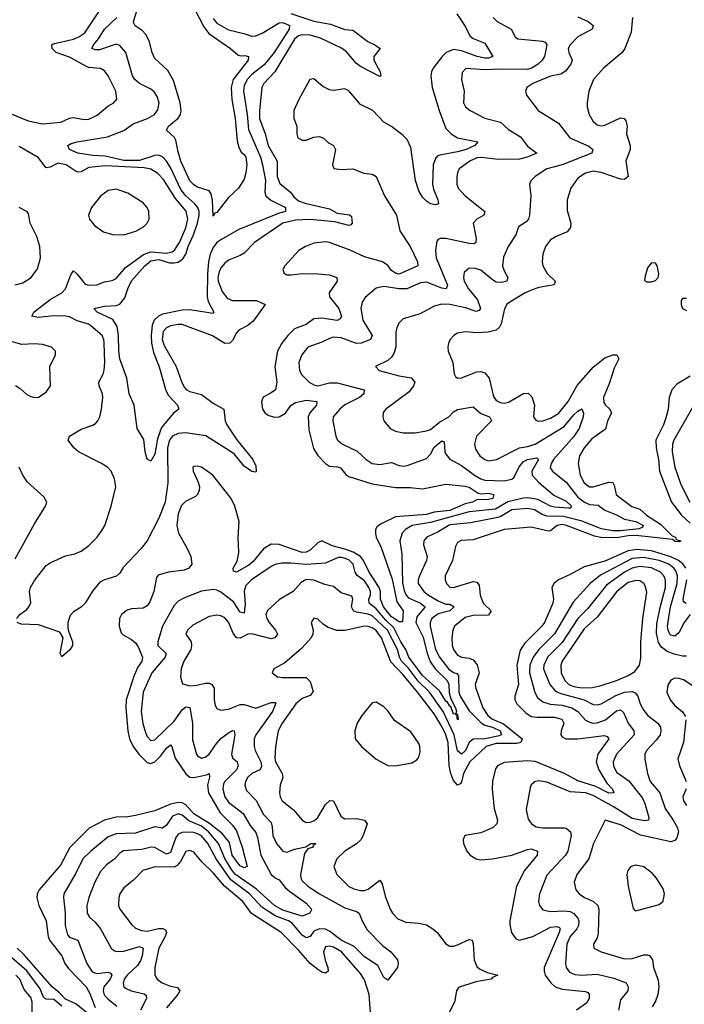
# Model space of a CAD drawing. Header units: inches. Extents: x 1552611 to 1694776, y 811966 to 917215.
# Tile 462 of 549: x 1642473 to 1645899, y 901680 to 906759. Entities that reach past the tile are written whole.
import ezdxf

# ---------------------------------------------------------------- set-up
doc = ezdxf.new("R2010")
doc.units = ezdxf.units.IN
doc.header["$MEASUREMENT"] = 0
doc.layers.add('B6940', color=7, linetype='Continuous')

msp = doc.modelspace()

# ---------------------------------------------------------------- linework, layer by layer
at = {"layer": 'B6940', "color": 5}
for points, elevation in [([(1642430, 906273.2), (1642517.4, 906237.4), (1642590, 906222.7), (1642685.1, 906230), (1642730, 906251.4), (1642750, 906254.8), (1642804.8, 906244.8), (1642830, 906246.5), (1642872.9, 906267.1), (1642927.6, 906312.4), (1642958.7, 906330), (1642973.7, 906350), (1642968.2, 906390), (1642929.4, 906469.4), (1642910, 906495.5), (1642890, 906507.3), (1642830, 906512.5), (1642817.5, 906517.5), (1642730, 906565.2), (1642660.4, 906590), (1642639.9, 906610), (1642639.3, 906630), (1642645.2, 906634.8), (1642750, 906658.7), (1642778.5, 906670), (1642809, 906691), (1642887.9, 906810)], 780), ([(1643870, 906790.4), (1643990, 906752.3), (1644076.1, 906736.1), (1644150, 906709.2), (1644190, 906705.2), (1644267.2, 906647.2), (1644304.4, 906630), (1644331.7, 906610), (1644299.2, 906570), (1644298.8, 906550), (1644330.5, 906490), (1644334.2, 906470), (1644330, 906466), (1644230, 906518.6), (1644210, 906533.5), (1644155.9, 906596), (1644131.7, 906611.7), (1644024.6, 906664.6), (1643970, 906680.3), (1643930, 906681.8), (1643910, 906676.4), (1643890, 906658.6), (1643789.1, 906490.9), (1643732.1, 906430), (1643720.8, 906410), (1643708.9, 906290), (1643709.2, 906249.2), (1643739.1, 906170), (1643754.5, 906110), (1643800.8, 906030), (1643800.4, 905950), (1643813.9, 905913.9), (1643869.1, 905869.1), (1643885.9, 905845.9), (1643910, 905825.4), (1643950, 905810.9), (1644070, 905783.3), (1644110, 905760.7), (1644172.9, 905752.9), (1644184.2, 905744.1), (1644187.8, 905710), (1644179.7, 905700.3), (1644170, 905697.1), (1644097.1, 905717.1), (1643971.2, 905728.8), (1643894.7, 905725.3), (1643830, 905710.2), (1643684, 905610), (1643630, 905555.4), (1643610, 905542.6), (1643550, 905518.1), (1643530, 905503), (1643510, 905479.4), (1643501.2, 905458.8), (1643495.1, 905430), (1643496.1, 905410), (1643517.6, 905357.6), (1643543.5, 905323.5), (1643570.1, 905310.1), (1643693.4, 905310), (1643738, 905290), (1643676.6, 905203.4), (1643650, 905182.2), (1643603, 905157), (1643590, 905143.1), (1643570, 905103.5), (1643556.5, 905090), (1643530, 905088.9), (1643467.5, 905127.5), (1643310, 905186.2), (1643290, 905187.1), (1643250, 905179.3), (1643230, 905169.9), (1643212.7, 905150), (1643208.2, 905110), (1643218.1, 905078.1), (1643279.7, 904970), (1643308.3, 904888.3), (1643322.6, 904862.6), (1643331, 904851), (1643350, 904840.4), (1643410, 904825.4), (1643470, 904781.5), (1643525.5, 904750), (1643532.5, 904690), (1643540.5, 904670), (1643592.5, 904592.4), (1643674.6, 904490), (1643690, 904458), (1643691.8, 904428.2), (1643690, 904425.2), (1643670, 904428.5), (1643630, 904456.8), (1643579.4, 904519.4), (1643433.3, 904613.3), (1643327.5, 904627.5), (1643290, 904623.7), (1643260.1, 904610), (1643245.1, 904590), (1643234.5, 904550), (1643236.6, 904370), (1643223.2, 904270), (1643190, 904187), (1643129.6, 904070), (1643097.8, 904030), (1643006.3, 903933.7), (1642990, 903903.4), (1642971.4, 903888.6), (1642910.5, 903869.5), (1642884.7, 903855.3), (1642848.5, 903811.5), (1642810, 903749.1), (1642790, 903728.1), (1642750, 903704.5), (1642733.8, 903686.2), (1642721.1, 903650), (1642721.7, 903621.7), (1642724.1, 903604.1), (1642745.8, 903550), (1642746, 903530), (1642731.6, 903508.5), (1642690, 903473.2), (1642682.4, 903490), (1642696.8, 903570), (1642680.3, 903600.3), (1642570, 903637.7), (1642481.1, 903641.1), (1642460.4, 903650)], 780), ([(1644727.3, 906790), (1644767.5, 906727.5), (1644794.8, 906674.8), (1644810, 906661.6), (1644870, 906637.8), (1644912.9, 906570), (1644890, 906561.1), (1644870, 906561.6), (1644831, 906570), (1644750, 906599.1), (1644710, 906605.3), (1644671.5, 906590), (1644650.8, 906570), (1644604.5, 906510), (1644595.2, 906490), (1644592.2, 906470), (1644600.2, 906410), (1644635.3, 906290), (1644670, 906198.3), (1644698, 906170), (1644730, 906150.1), (1644834, 906130), (1644819.5, 906110), (1644774.3, 906090), (1644730, 906077.1), (1644639.6, 906060.3), (1644625.4, 906054.6), (1644616, 906044), (1644604.6, 906010), (1644601.7, 905910), (1644605.6, 905885.6), (1644629, 905830), (1644631.7, 905810), (1644616.4, 905803.6), (1644590, 905809.8), (1644570, 905823.9), (1644550, 905844.5), (1644530, 905876.5), (1644513.6, 905930), (1644490, 906099.7), (1644470, 906141.4), (1644450, 906162.5), (1644390, 906208.2), (1644351, 906231), (1644294, 906290), (1644230, 906321.2), (1644170, 906393.1), (1644150, 906402.6), (1644090, 906394.8), (1644070, 906396.9), (1644035, 906415), (1643990, 906453.6), (1643969.2, 906450), (1643912.5, 906347.5), (1643886.9, 906290), (1643886.5, 906250), (1643901.9, 906210), (1643901.5, 906170), (1643907.4, 906150), (1643930, 906137.5), (1643950, 906138.3), (1643990, 906153.2), (1644017.3, 906157.3), (1644037, 906150), (1644064.3, 906124.3), (1644090.3, 906110), (1644101.3, 906090), (1644084.8, 906010), (1644092.1, 905992), (1644130, 905985.9), (1644190, 905989.4), (1644246.7, 905966.7), (1644290, 905962.8), (1644310.8, 905950.8), (1644353.1, 905850), (1644416.3, 905750), (1644432.1, 905670), (1644486, 905590), (1644524.6, 905510), (1644525.6, 905490), (1644430, 905446.2), (1644410, 905451.5), (1644390, 905465.6), (1644370, 905490.4), (1644343.8, 905510), (1644250, 905536.2), (1644177.2, 905570), (1644070, 905610.4), (1644050, 905613.7), (1643990, 905606.9), (1643946.9, 905590), (1643912.1, 905567.9), (1643839.7, 905490), (1643830.2, 905470), (1643836, 905450), (1643850, 905443.5), (1643870, 905442.2), (1643930.5, 905449.5), (1644010, 905448.7), (1644070, 905442.9), (1644107.1, 905430), (1644109.4, 905410), (1644069, 905350), (1644070.8, 905330), (1644118.3, 905270), (1644131.3, 905228.7), (1644124.8, 905215.2), (1644110, 905207.5), (1644030, 905219.7), (1643990, 905215.9), (1643950, 905186.8), (1643890, 905164.2), (1643854.6, 905130), (1643823.7, 905090), (1643801.9, 905050), (1643787.8, 904967.8), (1643799.2, 904890), (1643791.4, 904850), (1643770, 904833.5), (1643728.1, 904811.9), (1643719.3, 904790), (1643725.4, 904750), (1643738.5, 904730), (1643757.1, 904717.1), (1643788.3, 904708.3), (1643810, 904710.2), (1643842.9, 904730), (1643871.4, 904768.6), (1643895.6, 904784.4), (1643950, 904796.5), (1644005.3, 904790), (1644003.8, 904770), (1643968.3, 904731.7), (1643960.6, 904710), (1643963.3, 904643.3), (1643987.9, 904547.9), (1644010, 904511.1), (1644050, 904469.4), (1644070, 904455.9), (1644110, 904452.9), (1644126.7, 904446.7), (1644153.7, 904413.7), (1644170, 904403), (1644290, 904364.8), (1644410, 904345.8), (1644485.2, 904345.2), (1644550, 904338.5), (1644670, 904363.6), (1644770, 904352.7), (1644790, 904347.5), (1644836.9, 904316.9), (1644853.7, 904313.7), (1644890, 904316.8), (1644916.5, 904310), (1644912.7, 904290), (1644890, 904283.4), (1644830, 904283), (1644807.4, 904270), (1644770, 904261.5), (1644690, 904226.5), (1644610, 904218.3), (1644570, 904207.5), (1644410, 904193.9), (1644339.6, 904160.4), (1644316.1, 904143.9), (1644307.8, 904130), (1644306.4, 904110), (1644311, 904090), (1644336.4, 904036.4), (1644392.9, 903872.9), (1644416.4, 903756.4), (1644449.5, 903710), (1644446.7, 903653.3), (1644430, 903653.2), (1644390, 903678.8), (1644348.5, 903730), (1644333.4, 903770), (1644332.9, 903810), (1644325.8, 903830), (1644275.4, 903910), (1644245.2, 903970), (1644229.3, 903989.3), (1644192.6, 904012.6), (1644150, 904028.6), (1644084.5, 904044.5), (1644030, 904070.8), (1644010, 904061.2), (1643970, 904023), (1643950, 904012.7), (1643930, 904010.4), (1643810, 904051.4), (1643770, 904053.3), (1643730, 904029.9), (1643676.3, 903963.7), (1643655.2, 903944.8), (1643590, 903909.9), (1643574.7, 903914.7), (1643573.8, 903930), (1643593.8, 903966.2), (1643602.6, 904010), (1643599.4, 904090), (1643604.9, 904170), (1643582.4, 904250), (1643562.5, 904290), (1643468.9, 904410), (1643410, 904450.5), (1643390, 904456.8), (1643370, 904455.1), (1643366, 904450), (1643366.9, 904430), (1643394, 904374), (1643400.1, 904350), (1643398.3, 904330), (1643389.6, 904310), (1643379.9, 904300.1), (1643327.1, 904272.9), (1643306.5, 904253.5), (1643290.8, 904210), (1643283.4, 904150), (1643291.8, 904110), (1643335.5, 904035.5), (1643355, 903990), (1643359.8, 903950), (1643345.8, 903930), (1643321.3, 903918.7), (1643240.7, 903910), (1643186.6, 903893.4), (1643179, 903881), (1643165, 903810), (1643143.6, 903756.4), (1643130, 903735.7), (1643110, 903722.9), (1643050, 903719.3), (1643027.2, 903712.8), (1642998.6, 903690), (1642987.6, 903670), (1642986.5, 903630), (1642997, 903597), (1643006.3, 903586.3), (1643050, 903562.6), (1643070, 903545.2), (1643084.6, 903524.6), (1643106.4, 903470), (1643102.9, 903450), (1643081.8, 903418.2), (1643063.3, 903376.7), (1643021.7, 903250), (1643020.1, 903210), (1643030.9, 903090), (1643039.4, 903050), (1643058, 903010), (1643086.7, 902970), (1643130, 902926.4), (1643150, 902922.1), (1643170, 902930.5), (1643199.5, 902960.5), (1643230, 903001.9), (1643250, 903018.2), (1643257.1, 903010), (1643274.2, 902950), (1643330, 902868), (1643350, 902851.3), (1643370, 902849.5), (1643436.9, 902863.1), (1643450.4, 902870), (1643452.3, 902852.3), (1643441.5, 902810), (1643447, 902770), (1643507.2, 902667.2), (1643570, 902603.7), (1643590, 902575.2), (1643620.4, 902490), (1643644.9, 902390), (1643630, 902383.4), (1643610, 902395), (1643590, 902418.5), (1643568.1, 902450), (1643555.1, 902515.1), (1643518.9, 902558.9), (1643452.4, 902612.4), (1643370, 902662.6), (1643328.8, 902708.8), (1643310, 902718.6), (1643290, 902721.7), (1643250, 902712.2), (1643170, 902677.8), (1643070, 902653.5), (1643030, 902646.5), (1642970, 902645.2), (1642910, 902629.9), (1642831.2, 902588.8), (1642731.9, 902488.1), (1642682.9, 902397.1), (1642573.4, 902270), (1642563.3, 902250), (1642561.5, 902230), (1642572.5, 902190), (1642609.6, 902110), (1642619.7, 902030), (1642626.7, 902010), (1642689.7, 901930), (1642706.7, 901890), (1642725, 901865), (1642816.3, 901770), (1642835.5, 901735.6), (1642863, 901663)], 820), ([(1643374.6, 906814.6), (1643422.2, 906722.2), (1643447.8, 906687.8), (1643560.6, 906610), (1643598.2, 906578.2), (1643610, 906572.9), (1643634.3, 906574.3), (1643653.1, 906570), (1643650.2, 906550), (1643573.7, 906450), (1643563.8, 906410), (1643567, 906347), (1643583.6, 906250), (1643593.8, 906133.8), (1643602, 906102), (1643615.3, 906075.3), (1643630, 906063.8), (1643638.3, 906050), (1643644.7, 906010), (1643639.7, 905970), (1643630, 905937), (1643601.3, 905890), (1643550, 905841.7), (1643490, 905764.7), (1643479.1, 905760.9), (1643470, 905746), (1643466.9, 905826.9), (1643460.5, 905860.5), (1643450, 905876), (1643390, 905894.7), (1643370, 905906.5), (1643350, 905928.8), (1643304.6, 906030), (1643290, 906076.9), (1643278.3, 906138.3), (1643271.4, 906151.4), (1643229.7, 906190), (1643239.8, 906210), (1643289.4, 906250.6), (1643301.7, 906270), (1643306.4, 906290), (1643299.6, 906330), (1643266.2, 906446.2), (1643237.5, 906497.5), (1643170, 906558.3), (1643155.9, 906590), (1643139.9, 906650), (1643123, 906683), (1643104.2, 906704.2), (1643068.3, 906728.3), (1643062, 906742), (1643060.2, 906750), (1643078.8, 906810)], 740), ([(1644913.8, 906770), (1644934.3, 906750), (1645007.4, 906710), (1645026.4, 906670), (1645040.5, 906660.5), (1645168.7, 906648.7), (1645182.6, 906642.6), (1645190.9, 906630), (1645178.6, 906570), (1645166.9, 906550), (1645146.4, 906530), (1645111.5, 906508.5), (1645090, 906502.5), (1644950, 906504.8), (1644870, 906501.3), (1644773.2, 906506.8), (1644753.7, 906486.3), (1644751, 906450), (1644763.5, 906390), (1644761.6, 906330), (1644771, 906310), (1644795.3, 906290), (1644871.2, 906251.2), (1644951.3, 906231.3), (1644992.5, 906192.5), (1645055.2, 906155.2), (1645090, 906107.2), (1645138.7, 906070), (1645088.8, 906050), (1645050, 906040.5), (1644941.7, 906038.2), (1644851.6, 906048.4), (1644830, 906046.8), (1644793, 906030), (1644738.9, 905990), (1644729.2, 905970), (1644726, 905950), (1644727.2, 905910), (1644733.5, 905890), (1644770.2, 905850), (1644871.1, 905770), (1644865.8, 905750), (1644830, 905729.8), (1644810.2, 905710), (1644825.4, 905630), (1644824.2, 905610), (1644816.5, 905603.5), (1644790, 905604.9), (1644669.2, 905630.8), (1644641, 905630), (1644630, 905625.6), (1644623.2, 905616.8), (1644616.3, 905570), (1644620.1, 905530), (1644678.8, 905390), (1644671.8, 905370), (1644650, 905374.2), (1644570, 905405.7), (1644538.4, 905401.6), (1644469.6, 905370.4), (1644430, 905370.4), (1644350, 905383.1), (1644310, 905373.5), (1644253.3, 905326.7), (1644238.5, 905301.5), (1644231.1, 905270), (1644241.9, 905210), (1644289.3, 905130), (1644281.3, 905110), (1644233.7, 905090), (1644210, 905089), (1644130, 905117.5), (1644090, 905121.2), (1644070, 905115.4), (1644030, 905095), (1643959.1, 905070), (1643927.8, 905030), (1643911.7, 904990), (1643915.7, 904950), (1643926.7, 904926.8), (1643965, 904890), (1643990, 904875.1), (1644010, 904870.8), (1644070, 904885.4), (1644110, 904885.9), (1644249.1, 904850), (1644247.3, 904830), (1644225, 904810), (1644150, 904772.8), (1644122.6, 904750), (1644089, 904711), (1644086.5, 904690), (1644102, 904610), (1644111.7, 904590), (1644136.5, 904570), (1644213.3, 904533.4), (1644259.6, 904490), (1644290, 904470.2), (1644330, 904465.1), (1644390, 904474.3), (1644430, 904459.3), (1644450, 904456.5), (1644470, 904460.2), (1644570, 904496.2), (1644590, 904517.8), (1644610, 904553.5), (1644650, 904586.5), (1644660.7, 904580.7), (1644665, 904530), (1644670, 904517.8), (1644690, 904492.1), (1644750, 904458.8), (1644816.8, 904410), (1644850, 904390.1), (1644870, 904384.1), (1644970, 904380.8), (1645010, 904388.3), (1645021.4, 904398.6), (1645047.6, 904452.4), (1645070, 904480.1), (1645090, 904490.7), (1645138.6, 904498.6), (1645147.1, 904490), (1645112.7, 904430), (1645115.3, 904410), (1645150, 904372.5), (1645227, 904307), (1645290, 904274.6), (1645318.3, 904250), (1645310, 904239.8), (1645301.5, 904238.5), (1645230, 904243.8), (1645210, 904249.2), (1645143.7, 904283.7), (1645092.8, 904292.8), (1645070, 904290.7), (1644990, 904272.8), (1644925.2, 904234.8), (1644790, 904219.7), (1644590, 904165.6), (1644496.1, 904150), (1644462.3, 904130), (1644444.8, 904110), (1644432.1, 904070), (1644442.7, 904002.7), (1644447, 903853), (1644454.9, 903814.9), (1644465, 903790), (1644477.3, 903777.3), (1644538.6, 903750), (1644563, 903730), (1644520.7, 903679.3), (1644514.4, 903650), (1644553.2, 903573.2), (1644572.9, 903490), (1644589.1, 903449.1), (1644615.6, 903410), (1644676.3, 903350), (1644685.4, 903330), (1644687.4, 903287.4), (1644695.3, 903255.3), (1644718.9, 903210), (1644724.6, 903190), (1644721.6, 903181.6), (1644730, 903174.8), (1644732.7, 903147.3), (1644727.6, 903152.4), (1644728.5, 903168.5), (1644718.7, 903178.7), (1644710, 903176.4), (1644696.1, 903216.1), (1644690, 903217.5), (1644678.1, 903238.1), (1644670, 903242.9), (1644637.2, 903297.2), (1644550, 903376.2), (1644479.3, 903470), (1644463.8, 903510), (1644438, 903550), (1644401.6, 903621.6), (1644361, 903661), (1644310, 903720.4), (1644274.3, 903750), (1644272.9, 903770), (1644280.7, 903790), (1644281.4, 903810), (1644273.5, 903830), (1644250, 903863.9), (1644212.3, 903892.3), (1644202.6, 903910), (1644192.5, 903950), (1644170, 903972.2), (1644135.9, 903984), (1644115.3, 903984.7), (1644050, 903956.1), (1643950, 903949.1), (1643870, 903955.8), (1643825.2, 903954.8), (1643790, 903948.5), (1643770, 903938.9), (1643668.5, 903870), (1643638.8, 903841.2), (1643629.7, 903810.3), (1643635.2, 903744.8), (1643630, 903698.4), (1643610, 903703.1), (1643575.3, 903755.3), (1643510, 903806.1), (1643490, 903816.8), (1643470, 903819.1), (1643410, 903810.6), (1643323.1, 903776.9), (1643290, 903759.1), (1643270, 903738), (1643209.6, 903630.4), (1643184.6, 903550), (1643186, 903530), (1643227.5, 903490), (1643223.1, 903470), (1643154.6, 903390), (1643109.3, 903290), (1643099.7, 903190), (1643108, 903128), (1643121.2, 903081.2), (1643130, 903060.8), (1643150, 903040.7), (1643170, 903044.8), (1643270, 903141.3), (1643310, 903199.5), (1643330, 903214.6), (1643350, 903211.5), (1643363.6, 903130), (1643363.9, 903043.9), (1643385, 902970), (1643390, 902961.1), (1643410, 902949.4), (1643430, 902954.3), (1643450, 902969.4), (1643481.8, 903018.2), (1643510, 903050.7), (1643550, 903080.6), (1643570, 903091.7), (1643578.8, 903090), (1643581.6, 903070), (1643565.7, 902970), (1643571, 902951), (1643593.7, 902930), (1643599.9, 902910), (1643590.9, 902890), (1643530.1, 902830), (1643523.6, 902816.4), (1643520.3, 902790), (1643531, 902750), (1643550, 902722), (1643624.4, 902664.4), (1643661.8, 902601.8), (1643690, 902565.4), (1643699.6, 902539.6), (1643715.9, 902450), (1643770, 902349.5), (1643790, 902332.2), (1643810, 902322.6), (1643841.9, 902281.9), (1643863.3, 902263.3), (1643950, 902201), (1643976.8, 902170), (1643975.4, 902164.6), (1643969.2, 902150), (1643930, 902134), (1643830, 902166.2), (1643787.1, 902190), (1643694.2, 902274.2), (1643584.8, 902350), (1643567.7, 902370), (1643530, 902432.2), (1643498, 902510), (1643446.7, 902570), (1643410, 902598.6), (1643345.8, 902625.8), (1643310, 902655.9), (1643290, 902663.1), (1643261.5, 902650), (1643230, 902604.5), (1643210, 902589.2), (1643170, 902594.6), (1643070, 902563.1), (1642970, 902559.7), (1642930, 902543.6), (1642839.4, 902470), (1642798.9, 902430), (1642763.3, 902356.7), (1642701.5, 902250), (1642698.5, 902230), (1642707.2, 902150), (1642706.8, 902086.8), (1642719, 902039), (1642730, 902026.7), (1642773.5, 902010), (1642819.6, 901890), (1642847.1, 901847.1), (1642870, 901837.9), (1642930, 901845.3), (1642940.7, 901840.7), (1642948.7, 901830), (1642939, 901810), (1642906.6, 901770), (1642903.2, 901750), (1642909.3, 901729.3), (1642927.5, 901707.5), (1642974.2, 901670)], 840), ([(1643470, 906765.5), (1643490, 906741.8), (1643550, 906706.3), (1643628.6, 906688.6), (1643670, 906674.3), (1643690, 906676.4), (1643723, 906690), (1643810, 906743.9), (1643830, 906745.5), (1643863.7, 906730), (1643861.5, 906710), (1643785.6, 906590), (1643733.6, 906526.4), (1643670, 906475.7), (1643645.9, 906450), (1643630, 906418.7), (1643626.5, 906390), (1643645.7, 906270), (1643652.5, 906192.5), (1643713.7, 906050), (1643724.8, 906010), (1643741.1, 905930), (1643736.6, 905870), (1643742.1, 905850), (1643767.6, 905827.6), (1643843.2, 905790), (1643844, 905770), (1643810, 905760.7), (1643603.6, 905676.4), (1643510, 905623.8), (1643490, 905609), (1643470, 905583.2), (1643454.2, 905550), (1643447.3, 905510), (1643441.9, 905450), (1643440.4, 905330), (1643445.3, 905305.3), (1643474, 905250), (1643470, 905242.9), (1643350, 905262.1), (1643310, 905260.9), (1643210, 905239.7), (1643189.5, 905230.5), (1643166.2, 905210), (1643156.4, 905183.6), (1643151.2, 905130), (1643153.2, 905090), (1643163, 905043), (1643191.4, 904968.6), (1643226.3, 904846.3), (1643240.1, 904820.1), (1643286, 904770), (1643294, 904750), (1643266, 904730), (1643204, 904656), (1643183.7, 904596.3), (1643170, 904518), (1643150, 904481.3), (1643130, 904492.3), (1643120.3, 904530), (1643113.7, 904593.7), (1643078.4, 904650), (1643062.9, 904770), (1643038, 904830), (1643025.6, 904910), (1642988.8, 905010), (1642983.6, 905050), (1642983, 905130), (1642975.8, 905175.8), (1642952.7, 905212.7), (1642872.8, 905250), (1642855.1, 905270), (1642910, 905281.2), (1642970, 905284.1), (1642990, 905292.1), (1643015.1, 905324.9), (1643030, 905370.2), (1643050, 905411.4), (1643118.9, 905490), (1643150, 905514.5), (1643190, 905521.9), (1643245.6, 905505.6), (1643270, 905504.4), (1643290.8, 905509.2), (1643314.5, 905525.5), (1643329.5, 905550.5), (1643341, 905590), (1643368.3, 905650), (1643388.9, 905710), (1643398.8, 905750), (1643398.5, 905770), (1643391.3, 905790), (1643375.5, 905810), (1643330, 905851.3), (1643303.1, 905883.1), (1643250, 905996.3), (1643230, 906029.9), (1643210, 906052.1), (1643190, 906060.1), (1643170, 906058.9), (1643090, 906032.9), (1643010, 906033.7), (1642914.4, 906054.4), (1642850, 906057.9), (1642772.3, 906070), (1642729.7, 906090), (1642720.7, 906110), (1642738.7, 906121.3), (1642769, 906130), (1642925.7, 906154.3), (1643010, 906188.1), (1643058.5, 906221.5), (1643131.3, 906248.7), (1643167.4, 906270), (1643185.2, 906294.8), (1643191.3, 906330), (1643182.7, 906362.7), (1643166.9, 906386.9), (1643150, 906400.6), (1643091.3, 906430), (1643067.2, 906450), (1643055.3, 906470), (1643019.8, 906590), (1642990, 906625.3), (1642970, 906632.5), (1642884.6, 906604.6), (1642863.8, 906603.8), (1642845.7, 906610), (1642853, 906630), (1642880.3, 906659.7), (1642910.9, 906710), (1642974.5, 906770)], 760), ([(1645350, 906773.5), (1645404, 906750), (1645428.9, 906730), (1645423.6, 906710), (1645350, 906671.6), (1645310.9, 906630), (1645301, 906610), (1645304.1, 906590), (1645320.2, 906550), (1645314.5, 906530), (1645286.2, 906493.8), (1645262.1, 906477.9), (1645210, 906467.7), (1645118.9, 906430), (1645087.8, 906410), (1645079.6, 906390), (1645085.8, 906370), (1645145.3, 906290), (1645250, 906225.7), (1645308.4, 906150), (1645406.6, 906106.6), (1645427.4, 906090), (1645423.1, 906070), (1645270, 906009.9), (1645190.6, 905989.4), (1645130.3, 905950), (1645110.3, 905930), (1645100.3, 905910), (1645107.4, 905850), (1645101.8, 905750), (1645095.6, 905730), (1645083.4, 905716.6), (1645043.7, 905690), (1645030, 905649.4), (1644991.4, 905588.6), (1644966.4, 905533.6), (1644962.6, 905490), (1644970, 905463.1), (1644990.2, 905430), (1644984.6, 905410), (1644957.2, 905402.8), (1644930, 905405.9), (1644910, 905416.9), (1644850, 905467.6), (1644823.5, 905476.5), (1644790, 905477.2), (1644765, 905455), (1644760.2, 905430), (1644764.8, 905410), (1644787, 905370), (1644833.6, 905313.6), (1644848.5, 905270), (1644841, 905259), (1644825.7, 905254.3), (1644772, 905272), (1644690.7, 905289.3), (1644648.4, 905291.6), (1644610, 905281.5), (1644537.6, 905242.4), (1644450, 905215.8), (1644427.1, 905193), (1644416.5, 905170), (1644411.8, 905148.2), (1644411.3, 905070), (1644402.4, 905037.6), (1644390, 905019.1), (1644370, 905001), (1644307.7, 904970), (1644326.8, 904950), (1644430, 904921.5), (1644491.7, 904911.7), (1644509.3, 904890), (1644503.5, 904870), (1644480.7, 904839.3), (1644360.7, 904750), (1644347.3, 904732.7), (1644344.4, 904710), (1644350.4, 904690), (1644382.4, 904650), (1644410, 904636.1), (1644450, 904628.6), (1644510, 904628.8), (1644570, 904638.5), (1644590, 904646), (1644637.6, 904682.4), (1644684.5, 904710), (1644710, 904736.3), (1644730, 904748.2), (1644810, 904762), (1644850, 904727.8), (1644894.3, 904710), (1644905.2, 904690), (1644827.8, 904610), (1644816.8, 904570), (1644823, 904543), (1644845.6, 904510), (1644870, 904490.2), (1644890, 904483.2), (1644930.3, 904489.7), (1645049.6, 904550.4), (1645090, 904556.6), (1645131.1, 904570), (1645279.1, 904660.9), (1645330, 904720.1), (1645350, 904740.2), (1645370, 904752), (1645378.8, 904730), (1645378.3, 904710), (1645357.5, 904650), (1645330.2, 904609.8), (1645224.2, 904490), (1645212.9, 904470), (1645208, 904448), (1645219.2, 904430), (1645290, 904372.9), (1645350, 904296.7), (1645385.1, 904270), (1645410, 904258.8), (1645454.9, 904254.9), (1645490, 904229.3), (1645550, 904205.1), (1645590, 904183.1), (1645650, 904170.1), (1645688, 904150), (1645680.9, 904139.1), (1645667.1, 904132.9), (1645570, 904121.6), (1645530, 904123), (1645470, 904133.5), (1645372.1, 904172.1), (1645275.8, 904195.8), (1645190, 904197.6), (1645166.2, 904206.2), (1645126.6, 904230), (1645090, 904237.9), (1645010, 904230.5), (1644950, 904195), (1644930, 904188.6), (1644796.9, 904163.1), (1644690, 904153.6), (1644630, 904116.4), (1644572.6, 904090), (1644561.7, 904078.3), (1644555.7, 904070), (1644554.1, 904050), (1644573.7, 903990), (1644570.9, 903970), (1644533.8, 903890), (1644527.1, 903870), (1644526.8, 903850), (1644556.8, 903810), (1644581, 903790), (1644630, 903760.8), (1644670, 903744.6), (1644690, 903743.3), (1644712, 903730), (1644690.2, 903710), (1644630, 903693.8), (1644596.8, 903670), (1644588.5, 903650), (1644589, 903630), (1644616.9, 903510), (1644636.5, 903470), (1644683.4, 903410), (1644710, 903391.3), (1644726, 903386), (1644735.8, 903375.8), (1644736, 903290), (1644743.2, 903270), (1644790, 903193.6), (1644851.8, 903131.8), (1644870, 903120.2), (1644910, 903109.5), (1644950, 903090.3), (1644956.8, 903070), (1644937.6, 903062.4), (1644870, 903050.2), (1644810, 903047), (1644790.8, 903030), (1644770.5, 902990), (1644750, 902969.9), (1644730, 902987.8), (1644713.3, 903070), (1644656.3, 903190), (1644585.7, 903290), (1644527.6, 903347.6), (1644476.4, 903416.4), (1644441.9, 903450), (1644431.6, 903470), (1644421.1, 903510), (1644368.4, 903610), (1644290, 903683.6), (1644270, 903693.2), (1644210, 903702.9), (1644193.5, 903710), (1644183.4, 903730), (1644191.2, 903770), (1644185.1, 903785.1), (1644130, 903803.2), (1644090, 903835.6), (1644045.3, 903845.3), (1643990, 903867.9), (1643949.1, 903870.9), (1643923.5, 903856.5), (1643883.7, 903810), (1643811.7, 903768.3), (1643750, 903711.6), (1643742.8, 903690), (1643747.2, 903670), (1643758.8, 903650), (1643791.7, 903610), (1643801.8, 903590), (1643788.2, 903570), (1643770, 903565.4), (1643670, 903590.7), (1643650, 903589.4), (1643610, 903568.8), (1643590, 903571.2), (1643573.7, 903593.7), (1643550, 903651.6), (1643530, 903673.2), (1643510, 903684), (1643490, 903688.1), (1643450, 903680.7), (1643365, 903635), (1643337.6, 903610), (1643330.2, 903590), (1643356.6, 903550), (1643359.5, 903530), (1643354.8, 903510), (1643318.7, 903450), (1643305, 903410), (1643301.3, 903370), (1643312.9, 903332.9), (1643350, 903323.5), (1643385.7, 903325.7), (1643430, 903336.4), (1643450, 903336.2), (1643463.2, 903330), (1643476, 903310), (1643475.8, 903250), (1643481.6, 903221.6), (1643490, 903205.3), (1643510, 903196.5), (1643550, 903203.2), (1643610, 903226.1), (1643630, 903225.9), (1643690, 903206.9), (1643770, 903236.1), (1643790, 903237), (1643793.1, 903233.1), (1643776, 903190), (1643690.6, 903070), (1643682.3, 903050), (1643682.2, 903010), (1643687.1, 902990), (1643715.5, 902930), (1643720.3, 902910), (1643718, 902902), (1643710.7, 902889.3), (1643670, 902870.9), (1643650, 902851.9), (1643637.5, 902830), (1643633.8, 902810), (1643642.2, 902782.2), (1643692, 902732), (1643730, 902658.8), (1643770, 902616.9), (1643775.4, 902595.4), (1643777.5, 902550), (1643796.6, 902510), (1643829.1, 902469.1), (1643850, 902463.9), (1643890, 902479.3), (1643947.4, 902492.6), (1643974, 902510), (1643999.1, 902510), (1643984.9, 902495.1), (1643985.5, 902490), (1643958, 902482), (1643941.8, 902458.2), (1643921.1, 902350), (1643923.1, 902330), (1643930, 902316.9), (1643957.7, 902290), (1644018.8, 902250), (1644150, 902177.2), (1644210, 902158.5), (1644223.6, 902150), (1644239.3, 902110), (1644264.7, 902064.7), (1644344, 901984), (1644386.2, 901950), (1644420.5, 901910), (1644424.9, 901890), (1644420.7, 901870), (1644370, 901805.1), (1644350, 901817.6), (1644319.5, 901879.5), (1644250, 901925.5), (1644197.4, 901977.4), (1644130, 902011.2), (1644070, 902057.6), (1644050, 902068), (1644019.1, 902070), (1643990, 902056.7), (1643970, 902029.1), (1643950, 902022.6), (1643930, 902035.9), (1643877.7, 902097.7), (1643859.1, 902110), (1643790, 902136.8), (1643720.7, 902180.7), (1643657.1, 902250), (1643562, 902322), (1643486, 902430), (1643443.4, 902510), (1643410, 902548.4), (1643390, 902559.9), (1643370, 902565.4), (1643330, 902567.1), (1643310, 902566.4), (1643290, 902557.8), (1643278.9, 902541.1), (1643250, 902462.4), (1643230, 902454.5), (1643170, 902488), (1643150.1, 902489.9), (1643102, 902478), (1643008.9, 902471.1), (1642990, 902459), (1642964.2, 902430), (1642920, 902400), (1642890, 902364.2), (1642859.8, 902310), (1642829.5, 902230), (1642819.8, 902190), (1642821.7, 902150), (1642833.4, 902130), (1642862.9, 902102.9), (1642889.3, 902070), (1642943.9, 901970), (1642957.9, 901957.9), (1642972.6, 901952.6), (1643010, 901954.2), (1643090, 901977.3), (1643109.3, 901969.3), (1643105.2, 901930), (1643096.5, 901903.5), (1643079.7, 901880.3), (1643027.2, 901830), (1643012.1, 901810), (1643006.8, 901786.8), (1643009.4, 901770), (1643022.1, 901762.1), (1643047.2, 901750), (1643114.3, 901734.3), (1643124.6, 901724.6), (1643127.2, 901710), (1643096.2, 901650)], 860), ([(1645632.6, 906770), (1645625.8, 906694.2), (1645592.7, 906610), (1645578, 906590), (1645482.8, 906510), (1645430.2, 906450), (1645407, 906390), (1645397.8, 906330), (1645398.2, 906310), (1645409.4, 906270), (1645430, 906234.9), (1645450, 906217.7), (1645470, 906210.9), (1645490, 906215), (1645570, 906253.6), (1645589.4, 906249.4), (1645598, 906238), (1645604.6, 906210), (1645600.2, 906170), (1645619.7, 906110), (1645619.7, 906090), (1645596.9, 906030), (1645609, 905950), (1645590, 905934.8), (1645570, 905936.8), (1645470, 905970.4), (1645430, 905977.6), (1645390, 905968.1), (1645350, 905941), (1645313.7, 905890), (1645295.8, 905830), (1645295, 905775), (1645313.4, 905710), (1645312.5, 905687.5), (1645295.5, 905664.5), (1645238.5, 905641.5), (1645210, 905624.2), (1645182.9, 905590), (1645170.1, 905550), (1645166.9, 905510), (1645170.1, 905490), (1645192.8, 905450), (1645233.8, 905410), (1645229, 905391), (1645150, 905377.7), (1645114, 905366), (1645079.2, 905350), (1644986.7, 905293.3), (1644972.2, 905267.8), (1644955.6, 905190), (1644946.7, 905173.4), (1644930, 905157.8), (1644887.9, 905147.9), (1644830, 905144.3), (1644770, 905148.8), (1644730, 905142.2), (1644710.4, 905130), (1644692.2, 905110), (1644683.1, 905090), (1644680.3, 905070), (1644682.6, 905050), (1644706.7, 904990), (1644712, 904932), (1644718.8, 904918.8), (1644730.4, 904910.4), (1644750, 904911.7), (1644830, 904942.7), (1644850, 904944), (1644870, 904937.7), (1644892.8, 904910), (1644915.7, 904815.7), (1644930, 904795.6), (1644950, 904784.2), (1644970, 904781.6), (1644993.3, 904786.7), (1645070, 904831.2), (1645093.4, 904833.4), (1645113, 904813), (1645127.5, 904770), (1645122.3, 904710), (1645133.8, 904693.8), (1645150, 904688.6), (1645170, 904689.5), (1645210, 904703.3), (1645250, 904728.4), (1645300.8, 904790), (1645347.6, 904872.4), (1645430, 904966.4), (1645490, 905014.1), (1645530, 905030.1), (1645550.6, 905030), (1645561.5, 905010), (1645538.1, 904961.9), (1645513.5, 904886.5), (1645482.1, 904810), (1645484.8, 904784.8), (1645493.4, 904770), (1645515.8, 904750), (1645524, 904730), (1645503.6, 904690), (1645492.5, 904647.5), (1645422.2, 904597.8), (1645382.7, 904550), (1645359, 904510), (1645351.5, 904470), (1645362.1, 904410), (1645382.8, 904370), (1645410, 904349.5), (1645430, 904349.5), (1645510, 904373), (1645531, 904371), (1645537.9, 904357.9), (1645548.3, 904310), (1645559.1, 904299.1), (1645628.3, 904248.3), (1645670, 904234.6), (1645703.4, 904203.4), (1645776.3, 904156.3), (1645837, 904097), (1645853.6, 904090), (1645857.4, 904077.4), (1645880.3, 904070), (1645874.5, 904065.5), (1645852.3, 904067.7), (1645838, 904078), (1645650, 904098.2), (1645610, 904097.2), (1645550, 904086.2), (1645468.3, 904088.3), (1645435.6, 904095.6), (1645292.2, 904150), (1645270, 904154.4), (1645243, 904150), (1645210, 904122.6), (1645198.9, 904121.1), (1645110, 904141.7), (1644970, 904128.8), (1644810, 904076.7), (1644748.2, 904071.8), (1644730, 904063), (1644718.8, 904041.2), (1644703.5, 903970), (1644666.3, 903890), (1644666, 903870), (1644672.4, 903850), (1644690, 903832.4), (1644710, 903830.2), (1644810, 903861.6), (1644830, 903858.2), (1644841.4, 903841.4), (1644847.6, 903790), (1644858.5, 903758.5), (1644865.7, 903745.7), (1644903, 903710), (1644890, 903687.5), (1644810, 903685.2), (1644770, 903675.4), (1644714.3, 903630), (1644705.9, 903610), (1644700.4, 903570), (1644702.4, 903530), (1644708.5, 903510), (1644730, 903480.8), (1644750, 903470.7), (1644790, 903465.2), (1644810, 903457.3), (1644831.1, 903431.1), (1644841.5, 903390), (1644821.5, 903330), (1644824.1, 903310), (1644860.9, 903210), (1644885.5, 903170), (1644910.5, 903150.5), (1644966.2, 903126.2), (1645064.1, 903050), (1645055.9, 903030), (1645035.4, 903024.6), (1644930, 903026.1), (1644877.3, 903010), (1644793.9, 902930), (1644761.1, 902870), (1644750, 902825.6), (1644743.6, 902816.4), (1644730, 902810.6), (1644710, 902834.7), (1644695.5, 902870), (1644687.7, 902910), (1644681, 903030), (1644670, 903069.9), (1644650, 903113.5), (1644610, 903177.5), (1644523.3, 903290), (1644450, 903380.1), (1644386.3, 903446.3), (1644338.6, 903570), (1644310, 903607.7), (1644290, 903621.4), (1644270, 903629.1), (1644250, 903629.9), (1644150, 903608.6), (1644108.5, 903608.5), (1644062.9, 903622.9), (1644038.5, 903638.5), (1644010, 903666), (1643988.6, 903671.4), (1643976.3, 903650), (1643985.7, 903610), (1643984.6, 903590), (1643976.5, 903570), (1643925.5, 903514.5), (1643839.4, 903440.6), (1643782.8, 903410), (1643774, 903390), (1643802.8, 903370), (1643825.4, 903365.4), (1643950, 903365.7), (1643970, 903345.8), (1643986.3, 903293.7), (1643970, 903273.4), (1643930, 903258.2), (1643897.2, 903230), (1643826.3, 903130), (1643805.2, 903090), (1643791, 903009), (1643788, 902950), (1643791.5, 902930), (1643825.6, 902870), (1643830.1, 902850), (1643816.5, 902810), (1643813, 902770), (1643815.3, 902750), (1643825.8, 902730), (1643883.8, 902683.8), (1643929, 902629), (1643950, 902618.4), (1643970, 902618.6), (1643990, 902626.8), (1644010, 902643.7), (1644050, 902711.1), (1644071.1, 902731.1), (1644090, 902728.8), (1644129.4, 902650), (1644141.2, 902641.2), (1644150, 902636), (1644210, 902638.2), (1644250.6, 902630.6), (1644263.5, 902610), (1644244.2, 902550), (1644232.2, 902527.8), (1644210, 902507.1), (1644150, 902469.8), (1644107.1, 902430), (1644092.3, 902390), (1644107.1, 902350), (1644170, 902288), (1644195.3, 902275.3), (1644230, 902267.4), (1644250, 902266.3), (1644270, 902273.4), (1644330, 902320.4), (1644341.6, 902301.6), (1644357.9, 902237.9), (1644383.6, 902170), (1644394.3, 902150), (1644421.6, 902121.6), (1644462.9, 902102.9), (1644530, 902098.2), (1644570, 902089.4), (1644602.8, 902070), (1644625.4, 902050), (1644670, 901991.5), (1644690, 901979.3), (1644710, 901979.4), (1644730, 901985.9), (1644790, 902014.4), (1644805.5, 902010), (1644811.3, 901991.3), (1644815.4, 901910), (1644830, 901875.4), (1644843.3, 901863.3), (1644883.2, 901843.2), (1644938, 901830), (1644910, 901818), (1644903.6, 901810), (1644824.3, 901795.7), (1644734.3, 901765.7), (1644724.6, 901750), (1644715.2, 901690), (1644684.1, 901630)], 880), ([(1642457.8, 903670), (1642474.8, 903690), (1642510, 903716.2), (1642524, 903736), (1642529.9, 903750.1), (1642524.5, 903810), (1642528.3, 903830), (1642550, 903866.1), (1642610, 903942.7), (1642630, 903957.5), (1642710, 903992.6), (1642757, 904003), (1642790, 904016.8), (1642830, 904046), (1642873, 904090), (1642900.5, 904130), (1642911.4, 904150), (1642945.4, 904250), (1642968.7, 904350), (1642962.7, 904390), (1642944.2, 904430), (1642925.7, 904450), (1642895.4, 904470), (1642776.9, 904530), (1642752.6, 904550), (1642722.6, 904590), (1642729.6, 904610), (1642790, 904647.5), (1642850, 904667), (1642863.6, 904676.4), (1642876.5, 904690), (1642886, 904710), (1642895.3, 904750), (1642901.5, 904810), (1642900.7, 904830), (1642883.4, 904870), (1642881.3, 904890), (1642902.9, 904930), (1642908.7, 904951.3), (1642912, 904990), (1642909.5, 905090), (1642906.9, 905110), (1642897.6, 905130), (1642840.5, 905180.5), (1642828.7, 905188.7), (1642770, 905205.8), (1642730, 905225.6), (1642709.7, 905230.3), (1642650, 905231.7), (1642570, 905223.2), (1642535.6, 905230), (1642546.6, 905250), (1642569.9, 905270), (1642630, 905315.4), (1642690.9, 905350), (1642708.5, 905371.5), (1642736.5, 905443.5), (1642750, 905463.2), (1642770, 905446.4), (1642810, 905395.1), (1642830, 905390.1), (1642870, 905392.1), (1642910, 905406.6), (1642950, 905413.2), (1642970, 905423.5), (1643019, 905481), (1643111.5, 905548.5), (1643150, 905561.5), (1643230, 905554.8), (1643258.6, 905561.4), (1643271.2, 905570), (1643296.8, 905610), (1643330, 905686.2), (1643339.5, 905730), (1643331.2, 905771.2), (1643276.2, 905836.2), (1643214.9, 905934.9), (1643185.5, 905965.5), (1643150, 905988.6), (1643115.1, 905995.1), (1642915.4, 906004.6), (1642830, 905996.2), (1642790, 905974.5), (1642770, 905972.5), (1642712.5, 906010), (1642670, 906018.8), (1642630, 905998.3), (1642610, 905994.8), (1642567.8, 906047.8), (1642470, 906104.9)], 780), ([(1642450, 905391), (1642490, 905401.1), (1642532.5, 905430), (1642565.4, 905474.6), (1642579.9, 905530), (1642577, 905590), (1642561.5, 905641.5), (1642526.5, 905710), (1642519.4, 905759.4), (1642509.6, 905770), (1642471.2, 905791.2)], 820), ([(1645910, 905321.7), (1645890, 905321.6), (1645883.2, 905310), (1645883.5, 905290), (1645890.4, 905270), (1645910, 905258.3)], 920), ([(1642451.5, 904871.5), (1642476, 904856), (1642510, 904825.2), (1642530, 904815), (1642550, 904810.2), (1642570, 904812.4), (1642610, 904838), (1642631.3, 904870), (1642629.4, 904970), (1642657.5, 905030), (1642658.2, 905050), (1642636.9, 905070), (1642590, 905083.1), (1642550, 905086.5), (1642483.8, 905083.8), (1642410, 905104.5)], 820), ([(1645930, 904920.6), (1645861.3, 904878.7), (1645834.6, 904850), (1645820.2, 904810), (1645815.2, 904750), (1645806.1, 904710), (1645791.8, 904670), (1645753.1, 904590), (1645753.9, 904550), (1645766.6, 904490), (1645772, 904430), (1645833.5, 904270), (1645883.9, 904203.9), (1645930, 904161.4)], 920), ([(1645941.5, 904758.5), (1645844.2, 904590), (1645837.4, 904570), (1645835.6, 904530), (1645849.7, 904450), (1645881.5, 904361.5), (1645926.7, 904270)], 940), ([(1642450, 903977.8), (1642550, 904159), (1642606.6, 904250), (1642613, 904270), (1642597.5, 904297.5), (1642513.2, 904373.2), (1642488.9, 904410), (1642470, 904451.3)], 820), ([(1645906.9, 903930), (1645892.2, 903952.2), (1645869.1, 903970), (1645830, 903988.9), (1645730, 904019.2), (1645654.2, 904025.8), (1645610, 904019.8), (1645490, 903965.1), (1645382.7, 903937.3), (1645310, 903896.8), (1645250.3, 903870), (1645227.4, 903852.6), (1645216.1, 903830), (1645224.1, 903770), (1645222.1, 903750), (1645178.8, 903650), (1645164.5, 903630), (1645076.7, 903543.3), (1645053.2, 903506.8), (1645035.9, 903430), (1645043.7, 903330), (1645025.2, 903270), (1645026.1, 903250), (1645035.1, 903230), (1645082.9, 903182.9), (1645110, 903165.4), (1645140.6, 903160.6), (1645230, 903161.8), (1645268.3, 903150), (1645277.5, 903130), (1645264, 903090), (1645262.7, 903070), (1645270, 903059.6), (1645288.7, 903048.7), (1645350.1, 903050.1), (1645486.4, 903066.4), (1645501.8, 903061.8), (1645510.7, 903050), (1645454, 902970), (1645444.2, 902930), (1645457.6, 902890), (1645500.4, 902820.4), (1645528.3, 902790), (1645536, 902770), (1645510, 902769.9), (1645443, 902803), (1645350, 902832), (1645281.2, 902870), (1645130, 902933), (1645090, 902936.6), (1644970, 902926.4), (1644936.3, 902910), (1644925.2, 902894.8), (1644910.1, 902830.1), (1644909, 902790), (1644919.4, 902690), (1644935.7, 902630), (1644933.4, 902610), (1644910.5, 902589.5), (1644850, 902564.3), (1644767.3, 902550), (1644758.4, 902530), (1644761.3, 902510), (1644777.6, 902470), (1644795.8, 902450), (1644825.5, 902430), (1644850, 902424.5), (1644910, 902430.2), (1645009.5, 902450), (1645090, 902479.1), (1645110, 902481.4), (1645142.3, 902470), (1645141.1, 902450), (1645075.7, 902370), (1645034.3, 902290), (1645000.4, 902110), (1644999.8, 902090), (1645008, 902050), (1645030, 902017.2), (1645050.2, 902010.2), (1645117.8, 902030), (1645210, 902078.2), (1645241.9, 902081.9), (1645255.7, 902075.7), (1645258.8, 902070), (1645254.4, 902050), (1645176.3, 901870), (1645176.1, 901850), (1645182.4, 901830), (1645210.7, 901790.7), (1645234, 901770), (1645270, 901757.3), (1645390, 901746.7), (1645401, 901741), (1645408.8, 901730), (1645408.3, 901710), (1645394.8, 901685.2), (1645343.8, 901650)], 920), ([(1645929.7, 903690.3), (1645898.8, 903650), (1645870, 903595.8), (1645850, 903578.7), (1645830, 903583.9), (1645824.4, 903590), (1645815, 903610), (1645813.1, 903630), (1645828.7, 903730), (1645862.2, 903850), (1645863.5, 903890), (1645855.3, 903915.3), (1645845.7, 903930), (1645819.4, 903950), (1645769.8, 903970), (1645690, 903985.1), (1645630, 903979), (1645466.3, 903893.7), (1645413.1, 903850), (1645325.4, 903754.6), (1645230, 903590.5), (1645149.3, 903510.7), (1645120.3, 903470), (1645102.1, 903430), (1645100.2, 903390), (1645128.6, 903288.6), (1645142.3, 903262.3), (1645170, 903239.4), (1645207.4, 903227.4), (1645270, 903222.8), (1645319, 903210), (1645350.5, 903190.5), (1645390, 903144.8), (1645410, 903134.5), (1645430, 903130.9), (1645450, 903132), (1645493.1, 903146.9), (1645550, 903193.7), (1645570, 903199.2), (1645586, 903186), (1645609.4, 903129.4), (1645638.4, 903090), (1645640.1, 903070), (1645549.1, 902970), (1645532.8, 902930), (1645533.7, 902910), (1645550, 902876.8), (1645613.3, 902833.3), (1645683.1, 902743.1), (1645695.6, 902715.6), (1645716.5, 902643.5), (1645714.3, 902630), (1645694, 902626), (1645630, 902638.8), (1645537.4, 902697.4), (1645430, 902757.5), (1645390, 902771), (1645310, 902776.3), (1645190, 902825.9), (1645150, 902832.3), (1645130.2, 902829.8), (1645110, 902812), (1645103.7, 902796.3), (1645084.1, 902684.1), (1645094.4, 902634.4), (1645110.8, 902610.8), (1645135.9, 902595.9), (1645169.5, 902589.5), (1645280.7, 902590), (1645290, 902587.9), (1645313.2, 902570), (1645316.2, 902550), (1645299.5, 902470), (1645286.6, 902450), (1645190, 902345.4), (1645153.1, 902250), (1645147.8, 902210), (1645152.4, 902190), (1645170, 902166.9), (1645210, 902158.3), (1645277.8, 902162.2), (1645310, 902158.1), (1645330, 902147.7), (1645350, 902123.6), (1645355, 902110), (1645353, 902087), (1645345.1, 902070), (1645310.1, 902029.9), (1645294.1, 901990), (1645286.7, 901890), (1645289.5, 901869.5), (1645306.4, 901846.4), (1645334.3, 901834.3), (1645370, 901830.1), (1645450, 901835.2), (1645535.5, 901815.5), (1645598.9, 901790), (1645610.2, 901770), (1645607.1, 901750), (1645570, 901703.7), (1645559.6, 901650)], 940), ([(1645910, 903475.6), (1645890, 903476.2), (1645845.9, 903485.9), (1645810, 903500.2), (1645782.2, 903522.2), (1645766.4, 903546.4), (1645755.3, 903595.3), (1645757.8, 903642.2), (1645773.8, 903726.2), (1645801.5, 903830), (1645801.8, 903870), (1645793.9, 903890), (1645775.6, 903910), (1645730, 903932.1), (1645670, 903938.8), (1645630, 903930.5), (1645590, 903909.4), (1645497.1, 903842.9), (1645400.5, 903719.5), (1645349.6, 903670.4), (1645270, 903546.9), (1645194, 903470), (1645174.5, 903430), (1645173.9, 903410), (1645206, 903330), (1645235.1, 903295.1), (1645262.4, 903282.4), (1645382, 903250), (1645430, 903227.3), (1645450, 903224.2), (1645470, 903230.1), (1645546.6, 903273.4), (1645590, 903289.7), (1645630, 903292.8), (1645646.2, 903286.2), (1645659.5, 903270), (1645672.1, 903230), (1645690, 903195.8), (1645710.2, 903170), (1645763.2, 903130), (1645776.8, 903110), (1645778.8, 903090), (1645774.2, 903070), (1645756.3, 903043.7), (1645704.7, 902990), (1645695.6, 902970), (1645696, 902944), (1645709.1, 902870), (1645723.3, 902830), (1645772.7, 902770), (1645801.2, 902690), (1645842.2, 902630), (1645863.5, 902590), (1645868.8, 902570), (1645861.1, 902538.9), (1645850, 902525), (1645830, 902518.7), (1645672.6, 902552.6), (1645570, 902605.8), (1645490.7, 902629.3), (1645430.1, 902510), (1645407.7, 902430), (1645345.2, 902350), (1645331.7, 902310), (1645340.6, 902270), (1645356.3, 902250), (1645383.9, 902230), (1645430.5, 902210.5), (1645453, 902190), (1645458.5, 902170), (1645454.7, 902045.3), (1645450, 902022.9), (1645431.7, 901990), (1645432.2, 901970), (1645470.8, 901950.8), (1645590, 901915), (1645630, 901916.1), (1645690, 901934.8), (1645710, 901935.6), (1645721.3, 901930), (1645735, 901910), (1645740.2, 901870), (1645765.1, 901805.1), (1645767.3, 901770), (1645762.1, 901730), (1645750, 901695.4), (1645733.4, 901666.6)], 960), ([(1645908.1, 903748.1), (1645895.3, 903755.3), (1645893.7, 903770), (1645912.4, 903870)], 920), ([(1645950, 903318.2), (1645894.5, 903354.5), (1645870, 903361.4), (1645850, 903361.5), (1645830, 903352.8), (1645814.5, 903325.5), (1645809.1, 903290), (1645825.5, 903250), (1645850, 903221.8), (1645889, 903189), (1645904.7, 903164.7)], 980), ([(1645907.1, 903147.1), (1645895, 903030), (1645866.1, 902946.1), (1645874.3, 902910), (1645908, 902830)], 980), ([(1645908.1, 902791.9), (1645891.8, 902750), (1645894.3, 902730), (1645910, 902705.2)], 980), ([(1644284.2, 901590), (1644274.5, 901730), (1644250, 901806), (1644230, 901838.9), (1644131.3, 901950), (1644090, 901974.6), (1644070, 901980.2), (1644050, 901975.7), (1644039.5, 901950), (1644047.6, 901907.6), (1644062.3, 901870), (1644063.8, 901850), (1644050, 901839.7), (1644030, 901846), (1644010, 901859.5), (1643970, 901889.9), (1643910, 901959.9), (1643820.6, 902050), (1643668.1, 902148.1), (1643623.5, 902210), (1643528.8, 902288.8), (1643470, 902357.3), (1643413, 902413), (1643370, 902465.5), (1643350, 902473.6), (1643330, 902468.4), (1643302.8, 902417.2), (1643284.6, 902395.4), (1643270, 902386.9), (1643171.2, 902388.8), (1643107.4, 902370), (1643059.2, 902320.8), (1643010, 902280.9), (1642990.2, 902250), (1642983.5, 902230), (1642983, 902190), (1642990.2, 902170), (1643050.6, 902090.6), (1643070, 902072.9), (1643101.1, 902061.1), (1643130, 902057), (1643189.3, 902070.7), (1643211.1, 902071.1), (1643224.1, 902064.1), (1643230, 902050.4), (1643223.9, 902030), (1643190.9, 901970), (1643170.1, 901870), (1643170.2, 901830), (1643181.8, 901810), (1643207.3, 901790), (1643250, 901773.7), (1643287.3, 901767.3), (1643299.3, 901750), (1643288.4, 901730), (1643230, 901662)], 880), ([(1642817.1, 901637.1), (1642762.7, 901682.7), (1642710, 901706.7), (1642679.2, 901739.2), (1642640.8, 901770), (1642495.8, 901935.8), (1642460.4, 901970)], 820), ([(1642689.8, 901669.8), (1642650, 901704), (1642610, 901706), (1642602.4, 901710), (1642596, 901716), (1642578.8, 901758.8), (1642510, 901852.9), (1642419.9, 901930)], 840), ([(1642537.1, 901630), (1642537, 901690), (1642532.7, 901712.7), (1642497, 901757), (1642473.9, 901810), (1642452.6, 901830)], 860)]:
    msp.add_lwpolyline(points, dxfattribs=dict(at, elevation=elevation))
for points, elevation in [([(1642970, 905884.7), (1642930, 905877.9), (1642890.9, 905850), (1642843, 905790), (1642827.4, 905750), (1642832.8, 905730), (1642858.1, 905698.1), (1642905.5, 905665.5), (1642951.1, 905651.1), (1643010, 905649.6), (1643072.2, 905667.8), (1643111.6, 905690), (1643130.7, 905710), (1643140.2, 905730), (1643138.8, 905770), (1643130.5, 905790), (1643110, 905814.7), (1643030, 905864.1)], 820), ([(1645730, 905505.2), (1645710, 905479), (1645694.9, 905430), (1645694.4, 905414.4), (1645706.3, 905406.3), (1645730, 905406.5), (1645750, 905414), (1645763.7, 905430), (1645767, 905450), (1645759.5, 905490), (1645750, 905502.7)], 920), ([(1645650, 903866.6), (1645610, 903855), (1645551.1, 903810), (1645450, 903676.6), (1645382.4, 903617.6), (1645268.9, 903450), (1645262.5, 903430), (1645264.9, 903390), (1645282.5, 903350), (1645303.8, 903330), (1645330, 903318.5), (1645370, 903311.9), (1645425, 903315), (1645470, 903323.7), (1645549.7, 903350), (1645610, 903375.8), (1645643.6, 903396.4), (1645668.1, 903430), (1645674.4, 903465.6), (1645675.3, 903550), (1645684.4, 903670), (1645705.2, 903805.2), (1645698, 903838), (1645690.4, 903850.4), (1645670, 903863.7)], 980), ([(1644310, 903238), (1644290, 903235.4), (1644237.3, 903170), (1644213.4, 903130), (1644201.2, 903090), (1644203.2, 903050), (1644235.6, 903010), (1644310, 902944.1), (1644370, 902912.2), (1644410, 902909.4), (1644493.8, 902926.2), (1644519.6, 902940.4), (1644530, 902954.9), (1644537.6, 902982.4), (1644535.9, 903010), (1644530, 903026), (1644490, 903085.3), (1644404.6, 903144.6), (1644370, 903194), (1644350, 903214.8)], 920), ([(1645650, 902398.4), (1645622.8, 902390), (1645607.7, 902370), (1645603, 902350), (1645609, 902290), (1645634.8, 902174.8), (1645643.5, 902163.5), (1645650, 902162.8), (1645770, 902194.6), (1645790, 902212.7), (1645797.3, 902250), (1645790, 902274.7), (1645755.4, 902330), (1645734.5, 902354.5), (1645690, 902389.6)], 980)]:
    msp.add_lwpolyline(points, close=True, dxfattribs=dict(at, elevation=elevation))

doc.saveas('drawing.dxf')
